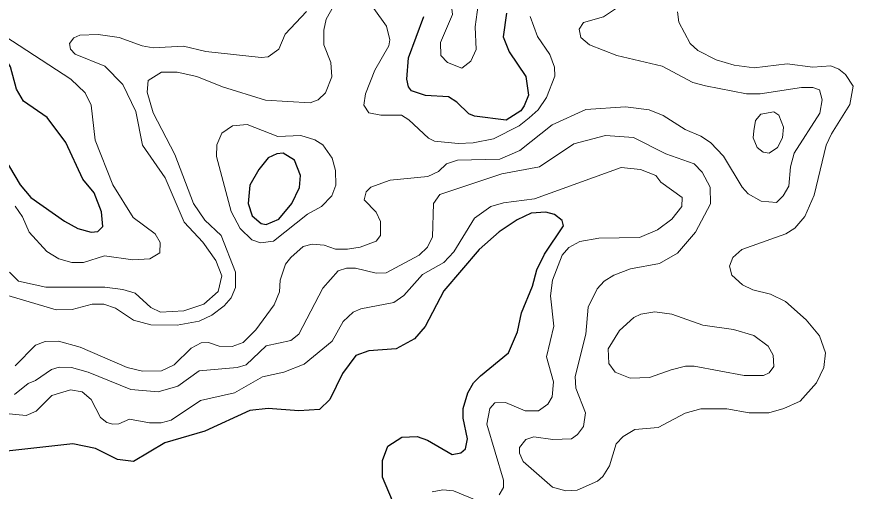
# Model space of a CAD drawing. Extents: x 577 to 602.9, y 7483.8 to 7511.6.
# Drawn here: x 587.677 to 589.108, y 7499.911 to 7500.722 of the extents above; entities that cross this region are included whole.
import ezdxf

# ---------------------------------------------------------------- set-up
doc = ezdxf.new("R2010")
doc.units = 0
doc.header["$LTSCALE"] = 0.032
doc.layers.add('1', color=7, linetype='Continuous', lineweight=25)
doc.layers.add('2', color=7, linetype='Continuous', lineweight=13)

msp = doc.modelspace()

# ---------------------------------------------------------------- linework, layer by layer
at = {"layer": '1'}
for points in [[(587.4528, 7500.725), (587.526, 7500.6264), (587.6007, 7500.5596), (587.6214, 7500.5365), (587.6827, 7500.4347), (587.7009, 7500.4133), (587.7582, 7500.3727), (587.7813, 7500.36), (587.8043, 7500.3536), (587.8154, 7500.3552), (587.8242, 7500.3632), (587.8218, 7500.3886), (587.8091, 7500.4212), (587.79, 7500.4443), (587.7606, 7500.5071), (587.7288, 7500.55), (587.6882, 7500.5779), (587.6763, 7500.5985), (587.666, 7500.6367), (587.6532, 7500.659), (587.6429, 7500.6693), (587.6127, 7500.6868), (587.5904, 7500.7107), (587.5785, 7500.7345)], [(588.5478, 7500.62), (588.5518, 7500.5882), (588.5446, 7500.5699), (588.5391, 7500.5612), (588.5136, 7500.5453), (588.4595, 7500.5524), (588.45, 7500.5564), (588.4293, 7500.5763), (588.415, 7500.585), (588.376, 7500.5874), (588.3522, 7500.5954), (588.3466, 7500.6025), (588.3442, 7500.6152), (588.3466, 7500.6518), (588.3729, 7500.7226)], [(588.5144, 7500.7282), (588.5088, 7500.6876), (588.5192, 7500.6622), (588.5478, 7500.62)], [(588.3259, 7499.8797), (588.3021, 7499.9346), (588.3021, 7499.9632), (588.3116, 7499.9878), (588.3355, 7500.003), (588.3617, 7500.0045), (588.3792, 7499.9982), (588.4214, 7499.9735), (588.4365, 7499.9767), (588.4444, 7499.9831), (588.4476, 7500.0006), (588.4405, 7500.0356), (588.4405, 7500.0523), (588.4484, 7500.0793), (588.4579, 7500.096), (588.4699, 7500.1079), (588.5176, 7500.1477), (588.5335, 7500.1835), (588.5399, 7500.2161), (588.5589, 7500.2614), (588.5661, 7500.2892), (588.5796, 7500.3163), (588.6122, 7500.3648), (588.6098, 7500.3735), (588.5963, 7500.3838), (588.582, 7500.3878), (588.5565, 7500.3862), (588.5327, 7500.3751), (588.5017, 7500.3544), (588.4675, 7500.3242), (588.4071, 7500.2534), (588.3752, 7500.1922), (588.357, 7500.1715), (588.3259, 7500.154), (588.279, 7500.1509), (588.2568, 7500.1429)], [(588.2568, 7500.1429), (588.2337, 7500.1119), (588.2122, 7500.0674), (588.1947, 7500.0507), (588.159, 7500.0483), (588.1065, 7500.0523), (588.0755, 7500.0491), (587.9983, 7500.0133), (587.93, 7499.9934), (587.8767, 7499.9616), (587.8488, 7499.9648), (587.8115, 7499.9839), (587.7725, 7499.9918), (587.6596, 7499.9791)]]:
    msp.add_lwpolyline(points, dxfattribs=at)
msp.add_lwpolyline([(588.0911, 7500.461), (588.0755, 7500.4339), (588.0723, 7500.4029), (588.0794, 7500.3815), (588.0946, 7500.3687), (588.1033, 7500.3671), (588.1248, 7500.3759), (588.147, 7500.4029), (588.1606, 7500.43), (588.1621, 7500.4506), (588.1518, 7500.4769), (588.1327, 7500.4888), (588.1216, 7500.488), (588.1065, 7500.4809)], close=True, dxfattribs=at)
at = {"layer": '2'}
for points in [[(588.4532, 7500.6463), (588.4381, 7500.6343), (588.4134, 7500.6439), (588.4023, 7500.6558), (588.4015, 7500.6781), (588.4222, 7500.7258), (588.4166, 7500.7743), (588.4039, 7500.8069), (588.4007, 7500.8252), (588.4023, 7500.8403), (588.4158, 7500.853), (588.4428, 7500.8427), (588.4548, 7500.8307), (588.4651, 7500.7902), (588.4659, 7500.7425), (588.4611, 7500.7051), (588.4627, 7500.6661)], [(588.9374, 7500.527), (588.9366, 7500.515), (588.943, 7500.4983), (588.9533, 7500.4904), (588.9637, 7500.4888), (588.978, 7500.4983), (588.9867, 7500.515), (588.9883, 7500.5333), (588.9804, 7500.554), (588.9716, 7500.5596), (588.9494, 7500.5556), (588.9406, 7500.5445)], [(588.2003, 7500.5031), (588.2162, 7500.4801), (588.2218, 7500.4594), (588.2226, 7500.4339), (588.2154, 7500.4157), (588.1979, 7500.3974), (588.1741, 7500.3846), (588.116, 7500.3385), (588.0938, 7500.3353), (588.0786, 7500.3409), (588.0588, 7500.36), (588.0437, 7500.3894), (588.0182, 7500.4832), (588.019, 7500.5031), (588.0278, 7500.523), (588.046, 7500.5357), (588.0707, 7500.5381), (588.1232, 7500.5174), (588.1629, 7500.519), (588.1868, 7500.5119)], [(588.7959, 7500.1183), (588.8205, 7500.1246), (588.8357, 7500.1246), (588.9207, 7500.1087), (588.9541, 7500.1087), (588.9637, 7500.1135), (588.9716, 7500.1238), (588.9708, 7500.1437), (588.9621, 7500.1588), (588.9374, 7500.1771), (588.9025, 7500.1874), (588.85, 7500.1946), (588.7975, 7500.2137), (588.7681, 7500.2177), (588.7442, 7500.2137), (588.7323, 7500.2081), (588.7076, 7500.1858), (588.6885, 7500.154), (588.6893, 7500.1294), (588.7005, 7500.1143), (588.7259, 7500.1039), (588.7593, 7500.1055)]]:
    msp.add_lwpolyline(points, close=True, dxfattribs=at)
for points in [[(588.2186, 7500.7401), (588.2059, 7500.7178), (588.2019, 7500.6995), (588.2019, 7500.6741), (588.2138, 7500.6439), (588.2154, 7500.6192), (588.2051, 7500.5922), (588.1924, 7500.5803), (588.1788, 7500.5747), (588.1025, 7500.5795), (588.0286, 7500.6025), (587.9848, 7500.62), (587.9514, 7500.6272), (587.9244, 7500.6272), (587.9013, 7500.6129), (587.8997, 7500.593), (587.9101, 7500.558), (587.9474, 7500.4864), (587.9793, 7500.4029), (587.9983, 7500.3743), (588.0262, 7500.3481), (588.0508, 7500.2852), (588.0508, 7500.259), (588.0437, 7500.2415), (588.0317, 7500.228), (588.0103, 7500.2121), (587.9888, 7500.2017), (587.9514, 7500.1946), (587.9061, 7500.1954), (587.8767, 7500.2033), (587.8457, 7500.224), (587.8258, 7500.2304), (587.8059, 7500.2304), (587.7717, 7500.2216), (587.7439, 7500.2208), (587.6612, 7500.2455)], [(587.6739, 7500.1254), (587.7089, 7500.1604), (587.7256, 7500.1668), (587.7479, 7500.1676), (587.7852, 7500.1572), (587.8655, 7500.1222), (587.8918, 7500.1159), (587.9244, 7500.1167), (587.9459, 7500.127), (587.9753, 7500.1556), (587.992, 7500.1644), (588.0047, 7500.1652), (588.023, 7500.1588), (588.0453, 7500.158), (588.0643, 7500.1652), (588.0858, 7500.1866), (588.1168, 7500.2296), (588.1264, 7500.2518), (588.1272, 7500.2717), (588.1367, 7500.2988), (588.1454, 7500.3107), (588.1669, 7500.329), (588.182, 7500.333), (588.2027, 7500.3314), (588.2218, 7500.325), (588.2425, 7500.325), (588.2639, 7500.3282), (588.2918, 7500.3385), (588.2989, 7500.3481), (588.2989, 7500.3719), (588.2918, 7500.3878), (588.2711, 7500.4093), (588.2743, 7500.4228), (588.2822, 7500.4308), (588.3156, 7500.4427), (588.38, 7500.449), (588.3983, 7500.4578), (588.4118, 7500.4705), (588.4309, 7500.4769), (588.5033, 7500.4785), (588.5375, 7500.4936), (588.5923, 7500.5373), (588.6504, 7500.5636), (588.718, 7500.5683), (588.7585, 7500.5628), (588.7824, 7500.5532), (588.8198, 7500.5294), (588.8468, 7500.5182), (588.8635, 7500.5071), (588.8858, 7500.484), (588.9176, 7500.4308), (588.9279, 7500.4196), (588.9502, 7500.4069), (588.9764, 7500.4045), (588.9875, 7500.4157), (588.9971, 7500.4323), (589.0003, 7500.4657), (589.0066, 7500.4888), (589.0504, 7500.5572), (589.0543, 7500.5803), (589.0496, 7500.597), (589.0384, 7500.6009), (589.0193, 7500.6009), (588.9486, 7500.5906), (588.9247, 7500.5906), (588.8547, 7500.6041), (588.8333, 7500.6097), (588.7808, 7500.6375), (588.7029, 7500.6558), (588.6567, 7500.6741), (588.6416, 7500.6868), (588.6385, 7500.7011), (588.6464, 7500.7123), (588.6806, 7500.7218), (588.7076, 7500.7401)], [(588.5534, 7500.5492), (588.5359, 7500.5357), (588.4921, 7500.5135), (588.4572, 7500.5063), (588.4317, 7500.5055), (588.3912, 7500.5095), (588.3808, 7500.5143), (588.3474, 7500.5461), (588.3347, 7500.554), (588.2997, 7500.554), (588.279, 7500.558), (588.2703, 7500.5707), (588.2735, 7500.5906), (588.2894, 7500.6311), (588.3132, 7500.6725), (588.3148, 7500.6828), (588.3092, 7500.7059), (588.2878, 7500.7361)], [(587.6644, 7500.2852), (587.6795, 7500.2701), (587.7264, 7500.2598), (587.8274, 7500.2598), (587.8584, 7500.2558), (587.8791, 7500.2495), (587.9061, 7500.2248), (587.9228, 7500.2169), (587.9626, 7500.2192), (587.9967, 7500.2304), (588.0214, 7500.2526), (588.0278, 7500.2789), (588.0174, 7500.3051), (587.9952, 7500.3369), (587.9633, 7500.3711), (587.9307, 7500.4467), (587.8918, 7500.5023), (587.8806, 7500.5604), (587.8584, 7500.6065), (587.8274, 7500.6375), (587.7765, 7500.6582), (587.7685, 7500.6669), (587.7669, 7500.6765), (587.7741, 7500.686), (587.7844, 7500.6908), (587.8162, 7500.6916), (587.852, 7500.6868), (587.891, 7500.6725), (587.9101, 7500.6693), (587.9618, 7500.6717), (587.9999, 7500.6629), (588.0946, 7500.6526), (588.1065, 7500.6534), (588.1248, 7500.6669), (588.1359, 7500.6924), (588.1725, 7500.7313)], [(588.807, 7500.7305), (588.8094, 7500.713), (588.8285, 7500.6765), (588.842, 7500.6645), (588.873, 7500.6486), (588.904, 7500.6391), (588.9382, 7500.6351), (588.9947, 7500.6415), (589.0384, 7500.6359), (589.0694, 7500.6383), (589.083, 7500.6327), (589.0941, 7500.6232), (589.1076, 7500.6033), (589.102, 7500.5723), (589.0702, 7500.5222), (589.0615, 7500.5023), (589.0408, 7500.4172), (589.0249, 7500.3807), (589.0074, 7500.3608), (588.9923, 7500.3512), (588.9168, 7500.3242), (588.9017, 7500.3107), (588.8961, 7500.2956), (588.9001, 7500.2805), (588.9184, 7500.2638), (588.9358, 7500.255), (588.9661, 7500.2479), (588.9915, 7500.2351), (589.0273, 7500.2041), (589.0496, 7500.1763), (589.0599, 7500.1477), (589.0575, 7500.1222), (589.0448, 7500.096), (589.017, 7500.065), (588.9891, 7500.0523), (588.9629, 7500.0451), (588.9295, 7500.0451), (588.8913, 7500.0515), (588.8468, 7500.0515), (588.8198, 7500.0443), (588.7736, 7500.0197), (588.7339, 7500.0165), (588.714, 7500.0045), (588.7021, 7499.9918), (588.6909, 7499.9544), (588.679, 7499.9362), (588.6703, 7499.9282), (588.6353, 7499.9123), (588.6162, 7499.9115), (588.5931, 7499.9179), (588.543, 7499.9616), (588.5367, 7499.9759), (588.5367, 7499.9855), (588.5478, 7499.999), (588.5613, 7500.0037), (588.5939, 7499.999), (588.6257, 7500.0006), (588.6361, 7500.0077), (588.6464, 7500.0212), (588.6496, 7500.0451), (588.6329, 7500.0872), (588.6321, 7500.1071), (588.6504, 7500.1795), (588.6544, 7500.2256), (588.6695, 7500.2566), (588.6814, 7500.2701), (588.6981, 7500.2805), (588.7267, 7500.2908), (588.776, 7500.3003), (588.807, 7500.3178), (588.838, 7500.3536), (588.8635, 7500.4021), (588.8627, 7500.4308), (588.8492, 7500.4562), (588.8357, 7500.4705), (588.7871, 7500.488), (588.7315, 7500.5158), (588.6838, 7500.519), (588.6297, 7500.5047), (588.5709, 7500.4657), (588.5065, 7500.4538), (588.4007, 7500.418), (588.3896, 7500.4029), (588.388, 7500.3457), (588.3792, 7500.3282), (588.3649, 7500.3147), (588.3085, 7500.2844), (588.2918, 7500.2837), (588.256, 7500.2924), (588.2409, 7500.2924), (588.2266, 7500.2876), (588.2003, 7500.2582)], [(588.555, 7500.7226), (588.5677, 7500.6884), (588.5884, 7500.6574), (588.5963, 7500.6359), (588.5971, 7500.6208), (588.5828, 7500.5842), (588.5685, 7500.5628), (588.5534, 7500.5492)], [(587.6739, 7500.3982), (587.6866, 7500.3799), (587.6978, 7500.3536), (587.728, 7500.321), (587.7487, 7500.3083), (587.7709, 7500.3019), (587.7908, 7500.3019), (587.8266, 7500.3131), (587.8751, 7500.3067), (587.9045, 7500.3083), (587.9212, 7500.3186), (587.922, 7500.3361), (587.9133, 7500.3512), (587.8759, 7500.3791), (587.8409, 7500.4347), (587.8107, 7500.5111), (587.8043, 7500.5707), (587.794, 7500.5922), (587.7693, 7500.6152), (587.6564, 7500.6892)], [(588.5017, 7499.9044), (588.5096, 7499.9171), (588.5096, 7499.9298), (588.481, 7500.0252), (588.4858, 7500.0523), (588.4945, 7500.0618), (588.5128, 7500.0626), (588.5462, 7500.0483), (588.5693, 7500.0483), (588.5852, 7500.0594), (588.5923, 7500.0721), (588.5947, 7500.0976), (588.5828, 7500.1405), (588.5955, 7500.193), (588.5899, 7500.2447), (588.5931, 7500.2717), (588.6098, 7500.3147), (588.621, 7500.3274), (588.64, 7500.3377), (588.6726, 7500.3433), (588.7418, 7500.3449), (588.7728, 7500.3576), (588.7975, 7500.3759), (588.8142, 7500.3974), (588.815, 7500.4133), (588.7784, 7500.4395), (588.7697, 7500.4506), (588.7434, 7500.461), (588.7108, 7500.4642), (588.5621, 7500.4109), (588.5096, 7500.4037), (588.4874, 7500.3974), (588.4595, 7500.3775), (588.4245, 7500.3202), (588.4071, 7500.3019), (588.3705, 7500.2813), (588.3387, 7500.2455), (588.322, 7500.2336), (588.2655, 7500.2224), (588.252, 7500.2169), (588.2353, 7500.201), (588.2162, 7500.1676), (588.1685, 7500.1278), (588.1335, 7500.1143), (588.0969, 7500.1063), (588.0492, 7500.0793), (587.9912, 7500.0658), (587.9411, 7500.0324), (587.9236, 7500.0276), (587.9037, 7500.0276), (587.8695, 7500.034), (587.8512, 7500.026), (587.8409, 7500.0252), (587.8306, 7500.0284), (587.8202, 7500.0371), (587.8043, 7500.0674), (587.7884, 7500.0809), (587.7685, 7500.0841), (587.7367, 7500.0745), (587.7097, 7500.0475), (587.693, 7500.0403), (587.6516, 7500.0443)], [(588.2003, 7500.2582), (588.159, 7500.1795), (588.1454, 7500.1684), (588.1033, 7500.1596), (588.0691, 7500.127), (588.054, 7500.1222), (587.9888, 7500.1167), (587.9522, 7500.0904), (587.9188, 7500.0809), (587.8719, 7500.0849), (587.7987, 7500.1143), (587.7701, 7500.1222), (587.7494, 7500.123), (587.7359, 7500.119), (587.7089, 7500.1), (587.6962, 7500.0952), (587.6731, 7500.0761)], [(588.3872, 7499.9099), (588.4055, 7499.9131), (588.4238, 7499.9115), (588.4667, 7499.894)]]:
    msp.add_lwpolyline(points, dxfattribs=at)

doc.saveas('drawing.dxf')
